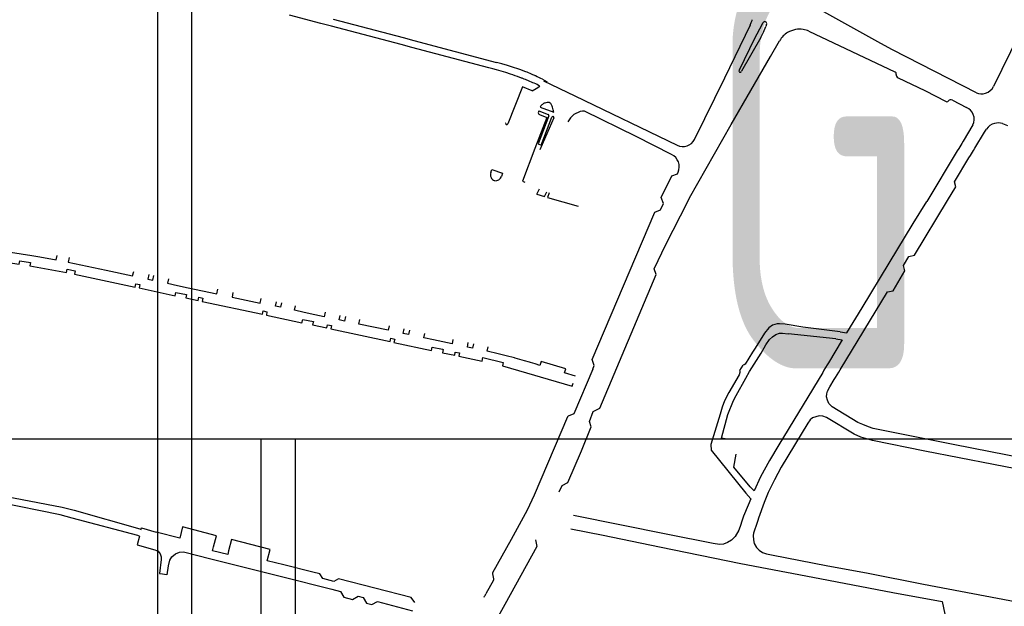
# Model space of a CAD drawing. Extents: x 148869 to 161638, y 453607 to 469810.
# Tile 835 of 1056: x 159123.66 to 159128.04, y 459836.52 to 459839.12. Entities that reach past the tile are written whole.
import ezdxf
from ezdxf.enums import TextEntityAlignment as Align

# ---------------------------------------------------------------- set-up
doc = ezdxf.new("R2010")
doc.units = 0
doc.layers.add('ALG1-OVERZICHT', color=1, linetype='CONTINUOUS')
doc.layers.add('LKI_V01_KANTRIJWEG', color=252, linetype='CONTINUOUS')
doc.layers.add('X-XX-AL-TEKENBLAD-KADER-G-OZ', color=1, linetype='CONTINUOUS', lineweight=25)
doc.styles.add('ISO', font='ISO.shx')

msp = doc.modelspace()

# ---------------------------------------------------------------- linework, layer by layer
at = {"layer": 'LKI_V01_KANTRIJWEG'}
for p, q in [((159125.0021, 459839.1054), (159124.8629, 459839.1419)), ((159125.0021, 459839.1054), (159124.8629, 459839.1419)), ((159125.0565, 459839.1247), (159125.3672, 459839.0422)), ((159125.0565, 459839.1247), (159125.3672, 459839.0422)), ((159126.9077, 459839.0969), (159126.9131, 459839.1094)), ((159126.9077, 459839.0969), (159126.9131, 459839.1094)), ((159125.0485, 459839.0936), (159125.0021, 459839.1054)), ((159125.0485, 459839.0936), (159125.0021, 459839.1054)), ((159125.359, 459839.0113), (159125.0485, 459839.0936)), ((159125.359, 459839.0113), (159125.0485, 459839.0936)), ((159126.9609, 459839.1003), (159126.9649, 459839.1074)), ((159126.9609, 459839.1003), (159126.9649, 459839.1074)), ((159126.9674, 459839.0666), (159126.9775, 459839.0911)), ((159126.9674, 459839.0666), (159126.9775, 459839.0911)), ((159126.9814, 459839.1015), (159126.9775, 459839.0911)), ((159126.9814, 459839.1015), (159126.9775, 459839.0911)), ((159127.1685, 459839.0706), (159127.5503, 459838.8899)), ((159127.1685, 459839.0706), (159127.5503, 459838.8899)), ((159125.3672, 459839.0422), (159125.4141, 459839.0297)), ((159125.3672, 459839.0422), (159125.4141, 459839.0297)), ((159125.4141, 459839.0297), (159125.7823, 459838.9319)), ((159125.4141, 459839.0297), (159125.7823, 459838.9319)), ((159126.956, 459839.0422), (159126.8694, 459838.8927)), ((159126.956, 459839.0422), (159126.8694, 459838.8927)), ((159128.1012, 459839.0547), (159127.9886, 459838.8255)), ((159128.1012, 459839.0547), (159127.9886, 459838.8255)), ((159125.4052, 459838.999), (159125.359, 459839.0113)), ((159125.4052, 459838.999), (159125.359, 459839.0113)), ((159125.7481, 459838.9079), (159125.4052, 459838.999)), ((159125.7481, 459838.9079), (159125.4052, 459838.999)), ((159125.7649, 459838.9035), (159125.7481, 459838.9079)), ((159125.7649, 459838.9035), (159125.7481, 459838.9079)), ((159125.7816, 459838.8989), (159125.7649, 459838.9035)), ((159125.7816, 459838.8989), (159125.7649, 459838.9035)), ((159125.823, 459838.8868), (159125.7816, 459838.8989)), ((159125.823, 459838.8868), (159125.7816, 459838.8989)), ((159125.8062, 459838.9253), (159125.7823, 459838.9319)), ((159125.8062, 459838.9253), (159125.7823, 459838.9319)), ((159125.83, 459838.9182), (159125.8062, 459838.9253)), ((159125.83, 459838.9182), (159125.8062, 459838.9253)), ((159125.8478, 459838.9126), (159125.83, 459838.9182)), ((159125.8478, 459838.9126), (159125.83, 459838.9182)), ((159125.8852, 459838.9), (159125.8478, 459838.9126)), ((159125.8852, 459838.9), (159125.8478, 459838.9126)), ((159125.9124, 459838.8906), (159125.8852, 459838.9)), ((159125.9124, 459838.8906), (159125.8852, 459838.9)), ((159125.9178, 459838.8886), (159125.9124, 459838.8906)), ((159125.9178, 459838.8886), (159125.9124, 459838.8906)), ((159125.8433, 459838.8804), (159125.823, 459838.8868)), ((159125.8433, 459838.8804), (159125.823, 459838.8868)), ((159125.9857, 459838.8571), (159126.0072, 459838.8466)), ((159125.9857, 459838.8571), (159126.0072, 459838.8466)), ((159125.9408, 459838.8063), (159125.9576, 459838.8167)), ((159125.9408, 459838.8063), (159125.9576, 459838.8167)), ((159125.9576, 459838.8167), (159125.9746, 459838.8272)), ((159125.9576, 459838.8167), (159125.9746, 459838.8272)), ((159127.8061, 459838.7647), (159127.8691, 459838.7322)), ((159127.8061, 459838.7647), (159127.8691, 459838.7322)), ((159125.9696, 459838.7175), (159125.968, 459838.713)), ((159125.9696, 459838.7175), (159125.968, 459838.713)), ((159125.9696, 459838.7175), (159126.0116, 459838.7012)), ((159125.9696, 459838.7175), (159126.0116, 459838.7012)), ((159125.9758, 459838.7337), (159126.0358, 459838.7113)), ((159125.9758, 459838.7337), (159126.0358, 459838.7113)), ((159125.997, 459838.7519), (159125.9937, 459838.7506)), ((159125.997, 459838.7519), (159125.9937, 459838.7506)), ((159126.0014, 459838.7528), (159125.997, 459838.7519)), ((159126.0014, 459838.7528), (159125.997, 459838.7519)), ((159126.4017, 459838.6039), (159126.1719, 459838.7162)), ((159126.4017, 459838.6039), (159126.1719, 459838.7162)), ((159125.968, 459838.713), (159125.9678, 459838.7123)), ((159125.968, 459838.713), (159125.9678, 459838.7123)), ((159126.0365, 459838.6858), (159125.9745, 459838.5434)), ((159126.0365, 459838.6858), (159125.9745, 459838.5434)), ((159127.8975, 459838.6547), (159127.854, 459838.5823)), ((159127.8975, 459838.6547), (159127.854, 459838.5823)), ((159127.9488, 459838.6219), (159127.9575, 459838.6362)), ((159127.9488, 459838.6219), (159127.9575, 459838.6362)), ((159128.0285, 459838.6606), (159128.051, 459838.6521)), ((159128.0285, 459838.6606), (159128.051, 459838.6521)), ((159126.402, 459838.6038), (159126.4017, 459838.6039)), ((159126.402, 459838.6038), (159126.4017, 459838.6039)), ((159126.5588, 459838.5238), (159126.402, 459838.6038)), ((159126.5588, 459838.5238), (159126.402, 459838.6038)), ((159127.9054, 459838.5507), (159127.9488, 459838.6219)), ((159127.9054, 459838.5507), (159127.9488, 459838.6219)), ((159127.8279, 459838.5392), (159127.6919, 459838.3146)), ((159127.8279, 459838.5392), (159127.6919, 459838.3146)), ((159127.8341, 459838.5494), (159127.8279, 459838.5392)), ((159127.8341, 459838.5494), (159127.8279, 459838.5392)), ((159127.8477, 459838.5719), (159127.8341, 459838.5494)), ((159127.8477, 459838.5719), (159127.8341, 459838.5494)), ((159127.854, 459838.5823), (159127.8477, 459838.5719)), ((159127.854, 459838.5823), (159127.8477, 459838.5719)), ((159127.8861, 459838.519), (159127.8992, 459838.5404)), ((159127.8861, 459838.519), (159127.8992, 459838.5404)), ((159127.8992, 459838.5404), (159127.9054, 459838.5507)), ((159127.8992, 459838.5404), (159127.9054, 459838.5507)), ((159127.8149, 459838.4019), (159127.8796, 459838.5082)), ((159127.8149, 459838.4019), (159127.8796, 459838.5082)), ((159127.8796, 459838.5082), (159127.8861, 459838.519)), ((159127.8796, 459838.5082), (159127.8861, 459838.519)), ((159125.7563, 459838.4427), (159125.7607, 459838.4561)), ((159125.7563, 459838.4427), (159125.7607, 459838.4561)), ((159125.7607, 459838.4561), (159125.8088, 459838.4401)), ((159125.7607, 459838.4561), (159125.8088, 459838.4401)), ((159125.8088, 459838.4401), (159125.8042, 459838.4263)), ((159125.8088, 459838.4401), (159125.8042, 459838.4263)), ((159126.5852, 459838.4372), (159126.5883, 459838.4444)), ((159126.5852, 459838.4372), (159126.5883, 459838.4444)), ((159125.7733, 459838.4072), (159125.7743, 459838.4069)), ((159125.7733, 459838.4072), (159125.7743, 459838.4069)), ((159125.8973, 459838.4044), (159125.9069, 459838.4002)), ((159125.8973, 459838.4044), (159125.9069, 459838.4002)), ((159125.9612, 459838.347), (159125.9727, 459838.3715)), ((159125.9612, 459838.347), (159125.9727, 459838.3715)), ((159126.5104, 459838.2772), (159126.5235, 459838.3058)), ((159126.5104, 459838.2772), (159126.5235, 459838.3058)), ((159123.5273, 459838.1039), (159123.6711, 459838.0829)), ((159123.5273, 459838.1039), (159123.6711, 459838.0829)), ((159123.6711, 459838.0829), (159123.7187, 459838.0748)), ((159123.6711, 459838.0829), (159123.7187, 459838.0748)), ((159123.8263, 459838.0554), (159123.8305, 459838.0751)), ((159123.8263, 459838.0554), (159123.8305, 459838.0751)), ((159123.8839, 459838.0658), (159123.8795, 459838.0451)), ((159123.8839, 459838.0658), (159123.8795, 459838.0451)), ((159127.589, 459838.0301), (159127.6133, 459838.0702)), ((159127.589, 459838.0301), (159127.6133, 459838.0702)), ((159123.6653, 459838.0517), (159123.7129, 459838.044)), ((159123.6653, 459838.0517), (159123.7129, 459838.044)), ((159123.8753, 459838.0138), (159123.9113, 459838.0062)), ((159123.8753, 459838.0138), (159123.9113, 459838.0062)), ((159124.1662, 459837.9844), (159124.171, 459838.0045)), ((159124.1662, 459837.9844), (159124.171, 459838.0045)), ((159124.2377, 459837.9902), (159124.2332, 459837.97)), ((159124.2377, 459837.9902), (159124.2332, 459837.97)), ((159124.2558, 459837.9653), (159124.2602, 459837.9854)), ((159124.2558, 459837.9653), (159124.2602, 459837.9854)), ((159124.3248, 459837.9717), (159124.3208, 459837.9517)), ((159124.3248, 459837.9717), (159124.3208, 459837.9517)), ((159124.1803, 459837.9492), (159124.1978, 459837.9455)), ((159124.1803, 459837.9492), (159124.1978, 459837.9455)), ((159124.2332, 459837.97), (159124.2558, 459837.9653)), ((159124.2332, 459837.97), (159124.2558, 459837.9653)), ((159124.3208, 459837.9517), (159124.3655, 459837.9419)), ((159124.3208, 459837.9517), (159124.3655, 459837.9419)), ((159124.3655, 459837.9419), (159124.4125, 459837.9319)), ((159124.3655, 459837.9419), (159124.4125, 459837.9319)), ((159124.4125, 459837.9319), (159124.5394, 459837.9049)), ((159124.4125, 459837.9319), (159124.5394, 459837.9049)), ((159124.3587, 459837.911), (159124.4056, 459837.9011)), ((159124.3587, 459837.911), (159124.4056, 459837.9011)), ((159124.4597, 459837.8892), (159124.4775, 459837.8856)), ((159124.4597, 459837.8892), (159124.4775, 459837.8856)), ((159124.5394, 459837.9049), (159124.5439, 459837.925)), ((159124.5394, 459837.9049), (159124.5439, 459837.925)), ((159124.6117, 459837.9106), (159124.6075, 459837.8904)), ((159124.6117, 459837.9106), (159124.6075, 459837.8904)), ((159124.6075, 459837.8904), (159124.7331, 459837.8637)), ((159124.6075, 459837.8904), (159124.7331, 459837.8637)), ((159124.7331, 459837.8637), (159124.7375, 459837.8837)), ((159124.7331, 459837.8637), (159124.7375, 459837.8837)), ((159127.3078, 459837.5672), (159127.5177, 459837.9129)), ((159127.3078, 459837.5672), (159127.5177, 459837.9129)), ((159124.7999, 459837.8495), (159124.8046, 459837.8694)), ((159124.7999, 459837.8495), (159124.8046, 459837.8694)), ((159124.8224, 459837.8448), (159124.7999, 459837.8495)), ((159124.8224, 459837.8448), (159124.7999, 459837.8495)), ((159124.8267, 459837.8647), (159124.8224, 459837.8448)), ((159124.8267, 459837.8647), (159124.8224, 459837.8448)), ((159124.8852, 459837.8314), (159124.8895, 459837.8514)), ((159124.8852, 459837.8314), (159124.8895, 459837.8514)), ((159124.7459, 459837.8285), (159124.7626, 459837.8249)), ((159124.7459, 459837.8285), (159124.7626, 459837.8249)), ((159124.9283, 459837.822), (159124.8852, 459837.8314)), ((159124.9283, 459837.822), (159124.8852, 459837.8314)), ((159124.975, 459837.812), (159124.9283, 459837.822)), ((159124.975, 459837.812), (159124.9283, 459837.822)), ((159125.0165, 459837.8031), (159124.975, 459837.812)), ((159125.0165, 459837.8031), (159124.975, 459837.812)), ((159125.0212, 459837.8233), (159125.0165, 459837.8031)), ((159125.0212, 459837.8233), (159125.0165, 459837.8031)), ((159125.0838, 459837.7889), (159125.0882, 459837.809)), ((159125.0838, 459837.7889), (159125.0882, 459837.809)), ((159125.111, 459837.8042), (159125.1064, 459837.7839)), ((159125.111, 459837.8042), (159125.1064, 459837.7839)), ((159124.9212, 459837.7911), (159124.9686, 459837.7812)), ((159124.9212, 459837.7911), (159124.9686, 459837.7812)), ((159125.0311, 459837.7675), (159125.0488, 459837.7641)), ((159125.0311, 459837.7675), (159125.0488, 459837.7641)), ((159125.1064, 459837.7839), (159125.0838, 459837.7889)), ((159125.1064, 459837.7839), (159125.0838, 459837.7889)), ((159125.171, 459837.7702), (159125.1753, 459837.7905)), ((159125.171, 459837.7702), (159125.1753, 459837.7905)), ((159125.3014, 459837.7426), (159125.171, 459837.7702)), ((159125.3014, 459837.7426), (159125.171, 459837.7702)), ((159125.3059, 459837.7626), (159125.3014, 459837.7426)), ((159125.3059, 459837.7626), (159125.3014, 459837.7426)), ((159127.3085, 459837.7352), (159127.1415, 459837.757)), ((159127.3085, 459837.7352), (159127.1415, 459837.757)), ((159125.3678, 459837.7286), (159125.3721, 459837.7485)), ((159125.3678, 459837.7286), (159125.3721, 459837.7485)), ((159125.3905, 459837.7238), (159125.3678, 459837.7286)), ((159125.3905, 459837.7238), (159125.3678, 459837.7286)), ((159125.395, 459837.7437), (159125.3905, 459837.7238)), ((159125.395, 459837.7437), (159125.3905, 459837.7238)), ((159125.4592, 459837.7089), (159125.4635, 459837.7291)), ((159125.4592, 459837.7089), (159125.4635, 459837.7291)), ((159125.502, 459837.6999), (159125.4592, 459837.7089)), ((159125.502, 459837.6999), (159125.4592, 459837.7089)), ((159127.2891, 459837.7047), (159127.0776, 459837.7276)), ((159127.2891, 459837.7047), (159127.0776, 459837.7276)), ((159125.3123, 459837.7077), (159125.33, 459837.7038)), ((159125.3123, 459837.7077), (159125.33, 459837.7038)), ((159125.4957, 459837.6685), (159125.5423, 459837.6587)), ((159125.4957, 459837.6685), (159125.5423, 459837.6587)), ((159125.5844, 459837.6825), (159125.502, 459837.6999)), ((159125.5844, 459837.6825), (159125.502, 459837.6999)), ((159125.5885, 459837.7024), (159125.5844, 459837.6825)), ((159125.5885, 459837.7024), (159125.5844, 459837.6825)), ((159125.6526, 459837.6683), (159125.6565, 459837.6879)), ((159125.6526, 459837.6683), (159125.6565, 459837.6879)), ((159125.6753, 459837.6636), (159125.6526, 459837.6683)), ((159125.6753, 459837.6636), (159125.6526, 459837.6683)), ((159125.6793, 459837.6831), (159125.6753, 459837.6636)), ((159125.6793, 459837.6831), (159125.6753, 459837.6636)), ((159125.7404, 459837.6495), (159125.7454, 459837.669)), ((159125.7404, 459837.6495), (159125.7454, 459837.669)), ((159125.5423, 459837.6587), (159125.5455, 459837.658)), ((159125.5423, 459837.6587), (159125.5455, 459837.658)), ((159125.599, 459837.6462), (159125.6168, 459837.6427)), ((159125.599, 459837.6462), (159125.6168, 459837.6427)), ((159125.7205, 459837.6219), (159125.8121, 459837.5997)), ((159125.7205, 459837.6219), (159125.8121, 459837.5997)), ((159125.7885, 459837.6381), (159125.7404, 459837.6495)), ((159125.7885, 459837.6381), (159125.7404, 459837.6495)), ((159125.825, 459837.6294), (159125.7885, 459837.6381)), ((159125.825, 459837.6294), (159125.7885, 459837.6381)), ((159125.8614, 459837.6199), (159125.825, 459837.6294)), ((159125.8614, 459837.6199), (159125.825, 459837.6294)), ((159126.9297, 459837.664), (159126.9184, 459837.6458)), ((159126.9297, 459837.664), (159126.9184, 459837.6458)), ((159125.8644, 459837.6191), (159125.8614, 459837.6199)), ((159125.8644, 459837.6191), (159125.8614, 459837.6199)), ((159125.9066, 459837.607), (159125.8644, 459837.6191)), ((159125.9066, 459837.607), (159125.8644, 459837.6191)), ((159125.9286, 459837.6007), (159125.9066, 459837.607)), ((159125.9286, 459837.6007), (159125.9066, 459837.607)), ((159125.9328, 459837.5994), (159125.9286, 459837.6007)), ((159125.9328, 459837.5994), (159125.9286, 459837.6007)), ((159125.9537, 459837.5932), (159125.9328, 459837.5994)), ((159125.9537, 459837.5932), (159125.9328, 459837.5994)), ((159125.9746, 459837.5868), (159125.9537, 459837.5932)), ((159125.9746, 459837.5868), (159125.9537, 459837.5932)), ((159126.2091, 459837.5707), (159126.2162, 459837.5869)), ((159126.2091, 459837.5707), (159126.2162, 459837.5869)), ((159127.2499, 459837.5888), (159127.2355, 459837.5654)), ((159127.2499, 459837.5888), (159127.2355, 459837.5654)), ((159127.2561, 459837.5977), (159127.2499, 459837.5888)), ((159127.2561, 459837.5977), (159127.2499, 459837.5888)), ((159126.133, 459837.5389), (159126.0842, 459837.5537)), ((159126.133, 459837.5389), (159126.0842, 459837.5537)), ((159126.2091, 459837.5707), (159126.1252, 459837.3723)), ((159126.2091, 459837.5707), (159126.1252, 459837.3723)), ((159126.889, 459837.5308), (159126.9058, 459837.5591)), ((159126.889, 459837.5308), (159126.9058, 459837.5591)), ((159127.2355, 459837.5654), (159127.2302, 459837.5549)), ((159127.2355, 459837.5654), (159127.2302, 459837.5549)), ((159127.2871, 459837.5327), (159127.3023, 459837.5564)), ((159127.2871, 459837.5327), (159127.3023, 459837.5564)), ((159127.3023, 459837.5564), (159127.3078, 459837.5672)), ((159127.3023, 459837.5564), (159127.3078, 459837.5672)), ((159126.8463, 459837.4528), (159126.889, 459837.5308)), ((159126.8463, 459837.4528), (159126.889, 459837.5308)), ((159127.2814, 459837.5239), (159127.2871, 459837.5327)), ((159127.2814, 459837.5239), (159127.2871, 459837.5327)), ((159126.8347, 459837.4309), (159126.8463, 459837.4528)), ((159126.8347, 459837.4309), (159126.8463, 459837.4528)), ((159126.1942, 459837.3382), (159126.2114, 459837.3822)), ((159126.1942, 459837.3382), (159126.2114, 459837.3822)), ((159126.7344, 459837.2104), (159126.8891, 459837.0193)), ((159126.7344, 459837.2104), (159126.8891, 459837.0193)), ((159126.0607, 459837.0255), (159126.0728, 459837.0531)), ((159126.0607, 459837.0255), (159126.0728, 459837.0531)), ((159126.8828, 459836.9271), (159126.8792, 459836.9168)), ((159126.8828, 459836.9271), (159126.8792, 459836.9168)), ((159126.8672, 459836.881), (159126.8577, 459836.8555)), ((159126.8672, 459836.881), (159126.8577, 459836.8555)), ((159126.8703, 459836.891), (159126.8672, 459836.881)), ((159126.8703, 459836.891), (159126.8672, 459836.881)), ((159126.8792, 459836.9168), (159126.8703, 459836.891)), ((159126.8792, 459836.9168), (159126.8703, 459836.891)), ((159126.9419, 459836.8977), (159126.933, 459836.871)), ((159126.9419, 459836.8977), (159126.933, 459836.871)), ((159126.9453, 459836.9078), (159126.9419, 459836.8977)), ((159126.9453, 459836.9078), (159126.9419, 459836.8977)), ((159124.1976, 459836.8606), (159124.2048, 459836.8586)), ((159124.1976, 459836.8606), (159124.2048, 459836.8586)), ((159124.3756, 459836.8195), (159124.2713, 459836.847)), ((159124.3756, 459836.8195), (159124.2713, 459836.847)), ((159124.3883, 459836.8702), (159124.3756, 459836.8195)), ((159124.3883, 459836.8702), (159124.3756, 459836.8195)), ((159126.9292, 459836.8597), (159126.9234, 459836.8424)), ((159126.9292, 459836.8597), (159126.9234, 459836.8424)), ((159126.933, 459836.871), (159126.9292, 459836.8597)), ((159126.933, 459836.871), (159126.9292, 459836.8597)), ((159124.1961, 459836.8291), (159124.1889, 459836.8311)), ((159124.1961, 459836.8291), (159124.1889, 459836.8311)), ((159124.7637, 459836.7198), (159124.7764, 459836.7692)), ((159124.7637, 459836.7198), (159124.7764, 459836.7692)), ((159124.8373, 459836.7012), (159124.7637, 459836.7198)), ((159124.8373, 459836.7012), (159124.7637, 459836.7198)), ((159124.2878, 459836.6623), (159124.3174, 459836.6578)), ((159124.2878, 459836.6623), (159124.3174, 459836.6578)), ((159124.9656, 459836.6691), (159124.8373, 459836.7012)), ((159124.9656, 459836.6691), (159124.8373, 459836.7012)), ((159125.0799, 459836.639), (159125.059, 459836.6278)), ((159125.0799, 459836.639), (159125.059, 459836.6278)), ((159125.768, 459836.6337), (159125.7347, 459836.572)), ((159125.768, 459836.6337), (159125.7347, 459836.572)), ((159127.7608, 459836.5382), (159127.7778, 459836.4547)), ((159127.7608, 459836.5382), (159127.7778, 459836.4547))]:
    msp.add_line(p, q, dxfattribs=at)
for points in [[(159127.9126, 459838.7976), (159127.5403, 459838.9878), (159127.4884, 459839.0159), (159127.209, 459839.1715), (159127.1786, 459839.1896)], [(159127.9126, 459838.7976), (159127.5403, 459838.9878), (159127.4884, 459839.0159), (159127.209, 459839.1715), (159127.1786, 459839.1896)], [(159126.9077, 459839.0969), (159126.7942, 459838.8622), (159126.6615, 459838.591)], [(159126.9077, 459839.0969), (159126.7942, 459838.8622), (159126.6615, 459838.591)], [(159126.8609, 459838.8987), (159126.9291, 459839.0397), (159126.9609, 459839.1003)], [(159126.8609, 459838.8987), (159126.9291, 459839.0397), (159126.9609, 459839.1003)], [(159126.6311, 459838.3142), (159126.6395, 459838.3312), (159126.8242, 459838.6561), (159126.9984, 459838.9586), (159127.039, 459839.0283)], [(159126.6311, 459838.3142), (159126.6395, 459838.3312), (159126.8242, 459838.6561), (159126.9984, 459838.9586), (159127.039, 459839.0283)], [(159125.991, 459838.8499), (159126.129, 459838.7843), (159126.5835, 459838.5641)], [(159125.991, 459838.8499), (159126.129, 459838.7843), (159126.5835, 459838.5641)], [(159127.5651, 459838.8638), (159127.6837, 459838.8073), (159127.7791, 459838.7583)], [(159127.5651, 459838.8638), (159127.6837, 459838.8073), (159127.7791, 459838.7583)], [(159125.9408, 459838.8063), (159125.8968, 459838.8232), (159125.8315, 459838.6594)], [(159125.9408, 459838.8063), (159125.8968, 459838.8232), (159125.8315, 459838.6594)], [(159125.9728, 459838.7006), (159126.0059, 459838.6881), (159125.9526, 459838.5496), (159125.8973, 459838.4044)], [(159125.9728, 459838.7006), (159126.0059, 459838.6881), (159125.9526, 459838.5496), (159125.8973, 459838.4044)], [(159126.0143, 459838.6953), (159125.9661, 459838.5703), (159125.9801, 459838.5652), (159126.0279, 459838.6891)], [(159126.0143, 459838.6953), (159125.9661, 459838.5703), (159125.9801, 459838.5652), (159126.0279, 459838.6891)], [(159126.6613, 459838.5905), (159126.6614, 459838.5908), (159126.6615, 459838.591)], [(159126.6613, 459838.5905), (159126.6614, 459838.5908), (159126.6615, 459838.591)], [(159126.5235, 459838.3058), (159126.5129, 459838.3323), (159126.5598, 459838.4287), (159126.5852, 459838.4372)], [(159126.5235, 459838.3058), (159126.5129, 459838.3323), (159126.5598, 459838.4287), (159126.5852, 459838.4372)], [(159127.7844, 459838.319), (159127.8214, 459838.3799), (159127.8149, 459838.4019)], [(159127.7844, 459838.319), (159127.8214, 459838.3799), (159127.8149, 459838.4019)], [(159125.9612, 459838.347), (159125.9954, 459838.3364), (159126.0052, 459838.3574)], [(159125.9612, 459838.347), (159125.9954, 459838.3364), (159126.0052, 459838.3574)], [(159126.0163, 459838.3525), (159126.0082, 459838.3326), (159126.1439, 459838.2935)], [(159126.0163, 459838.3525), (159126.0082, 459838.3326), (159126.1439, 459838.2935)], [(159126.2162, 459837.5869), (159126.2068, 459837.6134), (159126.4846, 459838.2669), (159126.5104, 459838.2772)], [(159126.2162, 459837.5869), (159126.2068, 459837.6134), (159126.4846, 459838.2669), (159126.5104, 459838.2772)], [(159126.4824, 459838.0155), (159126.5338, 459838.123), (159126.6311, 459838.3142)], [(159126.4824, 459838.0155), (159126.5338, 459838.123), (159126.6311, 459838.3142)], [(159127.3085, 459837.7352), (159127.3368, 459837.7311), (159127.4054, 459837.8419), (159127.5249, 459838.0412), (159127.6315, 459838.2169), (159127.6919, 459838.3146)], [(159127.3085, 459837.7352), (159127.3368, 459837.7311), (159127.4054, 459837.8419), (159127.5249, 459838.0412), (159127.6315, 459838.2169), (159127.6919, 459838.3146)], [(159127.6133, 459838.0702), (159127.6372, 459838.0757), (159127.7844, 459838.319)], [(159127.6133, 459838.0702), (159127.6372, 459838.0757), (159127.7844, 459838.319)], [(159123.443, 459838.0836), (159123.4411, 459838.0691), (159123.6627, 459838.0367), (159123.6653, 459838.0517)], [(159123.443, 459838.0836), (159123.4411, 459838.0691), (159123.6627, 459838.0367), (159123.6653, 459838.0517)], [(159123.7187, 459838.0748), (159123.7536, 459838.0689), (159123.8263, 459838.0554)], [(159123.7187, 459838.0748), (159123.7536, 459838.0689), (159123.8263, 459838.0554)], [(159123.7129, 459838.044), (159123.7102, 459838.0292), (159123.8722, 459837.9992), (159123.8753, 459838.0138)], [(159123.7129, 459838.044), (159123.7102, 459838.0292), (159123.8722, 459837.9992), (159123.8753, 459838.0138)], [(159123.8795, 459838.0451), (159124.0481, 459838.0099), (159124.1662, 459837.9844)], [(159123.8795, 459838.0451), (159124.0481, 459838.0099), (159124.1662, 459837.9844)], [(159126.2114, 459837.3822), (159126.2401, 459837.3966), (159126.4911, 459837.9899), (159126.4824, 459838.0155)], [(159126.2114, 459837.3822), (159126.2401, 459837.3966), (159126.4911, 459837.9899), (159126.4824, 459838.0155)], [(159127.5177, 459837.9129), (159127.5424, 459837.9184), (159127.5954, 459838.006), (159127.589, 459838.0301)], [(159127.5177, 459837.9129), (159127.5424, 459837.9184), (159127.5954, 459838.006), (159127.589, 459838.0301)], [(159123.9113, 459838.0062), (159123.9086, 459837.9915), (159124.177, 459837.9345), (159124.1803, 459837.9492)], [(159123.9113, 459838.0062), (159123.9086, 459837.9915), (159124.177, 459837.9345), (159124.1803, 459837.9492)], [(159124.1978, 459837.9455), (159124.1948, 459837.9308), (159124.3556, 459837.8963), (159124.3587, 459837.911)], [(159124.1978, 459837.9455), (159124.1948, 459837.9308), (159124.3556, 459837.8963), (159124.3587, 459837.911)], [(159124.4056, 459837.9011), (159124.403, 459837.8862), (159124.4567, 459837.8749), (159124.4597, 459837.8892)], [(159124.4056, 459837.9011), (159124.403, 459837.8862), (159124.4567, 459837.8749), (159124.4597, 459837.8892)], [(159124.4775, 459837.8856), (159124.4744, 459837.8711), (159124.7426, 459837.814), (159124.7459, 459837.8285)], [(159124.4775, 459837.8856), (159124.4744, 459837.8711), (159124.7426, 459837.814), (159124.7459, 459837.8285)], [(159124.7626, 459837.8249), (159124.7603, 459837.8102), (159124.9182, 459837.7765), (159124.9212, 459837.7911)], [(159124.7626, 459837.8249), (159124.7603, 459837.8102), (159124.9182, 459837.7765), (159124.9212, 459837.7911)], [(159124.9686, 459837.7812), (159124.9655, 459837.7665), (159125.0281, 459837.753), (159125.0311, 459837.7675)], [(159124.9686, 459837.7812), (159124.9655, 459837.7665), (159125.0281, 459837.753), (159125.0311, 459837.7675)], [(159125.0488, 459837.7641), (159125.046, 459837.7493), (159125.3095, 459837.6929), (159125.3123, 459837.7077)], [(159125.0488, 459837.7641), (159125.046, 459837.7493), (159125.3095, 459837.6929), (159125.3123, 459837.7077)], [(159127.0276, 459837.7711), (159127.0068, 459837.7657), (159126.9909, 459837.7538), (159126.9714, 459837.7297), (159126.9297, 459837.664)], [(159127.0276, 459837.7711), (159127.0068, 459837.7657), (159126.9909, 459837.7538), (159126.9714, 459837.7297), (159126.9297, 459837.664)], [(159127.1415, 459837.757), (159127.0633, 459837.7705), (159127.0386, 459837.7713), (159127.0276, 459837.7711)], [(159127.1415, 459837.757), (159127.0633, 459837.7705), (159127.0386, 459837.7713), (159127.0276, 459837.7711)], [(159126.9058, 459837.5591), (159126.9569, 459837.6415), (159126.9783, 459837.6778), (159126.9935, 459837.7016), (159127.0066, 459837.7134), (159127.0228, 459837.7236), (159127.039, 459837.7293), (159127.0523, 459837.7305), (159127.0776, 459837.7276)], [(159126.9058, 459837.5591), (159126.9569, 459837.6415), (159126.9783, 459837.6778), (159126.9935, 459837.7016), (159127.0066, 459837.7134), (159127.0228, 459837.7236), (159127.039, 459837.7293), (159127.0523, 459837.7305), (159127.0776, 459837.7276)], [(159125.33, 459837.7038), (159125.3267, 459837.6892), (159125.4929, 459837.6537), (159125.4957, 459837.6685)], [(159125.33, 459837.7038), (159125.3267, 459837.6892), (159125.4929, 459837.6537), (159125.4957, 459837.6685)], [(159127.2891, 459837.7047), (159127.3172, 459837.701), (159127.2561, 459837.5977)], [(159127.2891, 459837.7047), (159127.3172, 459837.701), (159127.2561, 459837.5977)], [(159125.5455, 459837.658), (159125.5425, 459837.6432), (159125.5963, 459837.6317), (159125.599, 459837.6462)], [(159125.5455, 459837.658), (159125.5425, 459837.6432), (159125.5963, 459837.6317), (159125.599, 459837.6462)], [(159125.6168, 459837.6427), (159125.6139, 459837.6279), (159125.7175, 459837.6063), (159125.7205, 459837.6219)], [(159125.6168, 459837.6427), (159125.6139, 459837.6279), (159125.7175, 459837.6063), (159125.7205, 459837.6219)], [(159126.9184, 459837.6458), (159126.8866, 459837.5927), (159126.8812, 459837.5895), (159126.8771, 459837.5884)], [(159126.9184, 459837.6458), (159126.8866, 459837.5927), (159126.8812, 459837.5895), (159126.8771, 459837.5884)], [(159125.8121, 459837.5997), (159125.8081, 459837.5853), (159126.1185, 459837.4945), (159126.1225, 459837.5083)], [(159125.8121, 459837.5997), (159125.8081, 459837.5853), (159126.1185, 459837.4945), (159126.1225, 459837.5083)], [(159126.0842, 459837.5537), (159126.0895, 459837.5719), (159125.9802, 459837.6048), (159125.9746, 459837.5868)], [(159126.0842, 459837.5537), (159126.0895, 459837.5719), (159125.9802, 459837.6048), (159125.9746, 459837.5868)], [(159126.876, 459837.5882), (159126.8751, 459837.588), (159126.8604, 459837.5648), (159126.8621, 459837.5612), (159126.8624, 459837.5549), (159126.8586, 459837.5447), (159126.8135, 459837.4659), (159126.7943, 459837.4296), (159126.7839, 459837.4007), (159126.7752, 459837.3705), (159126.7339, 459837.2353), (159126.7344, 459837.2104)], [(159126.876, 459837.5882), (159126.8751, 459837.588), (159126.8604, 459837.5648), (159126.8621, 459837.5612), (159126.8624, 459837.5549), (159126.8586, 459837.5447), (159126.8135, 459837.4659), (159126.7943, 459837.4296), (159126.7839, 459837.4007), (159126.7752, 459837.3705), (159126.7339, 459837.2353), (159126.7344, 459837.2104)], [(159127.2302, 459837.5549), (159127.0353, 459837.2346), (159126.9936, 459837.1652), (159126.9539, 459837.092), (159126.9266, 459837.0292), (159126.9084, 459837.0472)], [(159127.2302, 459837.5549), (159127.0353, 459837.2346), (159126.9936, 459837.1652), (159126.9539, 459837.092), (159126.9266, 459837.0292), (159126.9084, 459837.0472)], [(159128.1336, 459837.1725), (159127.8093, 459837.2357), (159127.4549, 459837.3068), (159127.4334, 459837.3142), (159127.4091, 459837.3237), (159127.3857, 459837.334), (159127.2717, 459837.403), (159127.2581, 459837.4183), (159127.2512, 459837.4332), (159127.2477, 459837.448), (159127.2483, 459837.4605), (159127.2511, 459837.4728), (159127.2618, 459837.492), (159127.2814, 459837.5239)], [(159128.1336, 459837.1725), (159127.8093, 459837.2357), (159127.4549, 459837.3068), (159127.4334, 459837.3142), (159127.4091, 459837.3237), (159127.3857, 459837.334), (159127.2717, 459837.403), (159127.2581, 459837.4183), (159127.2512, 459837.4332), (159127.2477, 459837.448), (159127.2483, 459837.4605), (159127.2511, 459837.4728), (159127.2618, 459837.492), (159127.2814, 459837.5239)], [(159126.7803, 459837.2644), (159126.8095, 459837.3681), (159126.8347, 459837.4309)], [(159126.7803, 459837.2644), (159126.8095, 459837.3681), (159126.8347, 459837.4309)], [(159126.1252, 459837.3723), (159126.1002, 459837.362), (159126.0964, 459837.358), (159125.9494, 459837.0112), (159125.9177, 459836.9435), (159125.847, 459836.8142), (159125.7644, 459836.6656), (159125.764, 459836.6618), (159125.7688, 459836.6388), (159125.768, 459836.6337)], [(159126.1252, 459837.3723), (159126.1002, 459837.362), (159126.0964, 459837.358), (159125.9494, 459837.0112), (159125.9177, 459836.9435), (159125.847, 459836.8142), (159125.7644, 459836.6656), (159125.764, 459836.6618), (159125.7688, 459836.6388), (159125.768, 459836.6337)], [(159128.325, 459837.0812), (159127.9885, 459837.1462), (159127.6839, 459837.2067), (159127.4513, 459837.2536), (159127.4001, 459837.2683), (159127.3702, 459837.2812), (159127.2478, 459837.355), (159127.2309, 459837.3613), (159127.2144, 459837.3627), (159127.1991, 459837.359), (159127.1853, 459837.3539), (159127.1742, 459837.3446), (159127.1647, 459837.3309), (159127.0463, 459837.1351), (159127.0159, 459837.0793), (159126.9882, 459837.0221), (159126.9696, 459836.9777), (159126.9453, 459836.9078)], [(159128.325, 459837.0812), (159127.9885, 459837.1462), (159127.6839, 459837.2067), (159127.4513, 459837.2536), (159127.4001, 459837.2683), (159127.3702, 459837.2812), (159127.2478, 459837.355), (159127.2309, 459837.3613), (159127.2144, 459837.3627), (159127.1991, 459837.359), (159127.1853, 459837.3539), (159127.1742, 459837.3446), (159127.1647, 459837.3309), (159127.0463, 459837.1351), (159127.0159, 459837.0793), (159126.9882, 459837.0221), (159126.9696, 459836.9777), (159126.9453, 459836.9078)], [(159126.0728, 459837.0531), (159126.0983, 459837.0662), (159126.1588, 459837.2073), (159126.2028, 459837.3142), (159126.1942, 459837.3382)], [(159126.0728, 459837.0531), (159126.0983, 459837.0662), (159126.1588, 459837.2073), (159126.2028, 459837.3142), (159126.1942, 459837.3382)], [(159126.7984, 459837.2598), (159126.7971, 459837.2615), (159126.7803, 459837.2644)], [(159126.7984, 459837.2598), (159126.7971, 459837.2615), (159126.7803, 459837.2644)], [(159126.9084, 459837.0472), (159126.8354, 459837.1345), (159126.8453, 459837.1931)], [(159126.9084, 459837.0472), (159126.8354, 459837.1345), (159126.8453, 459837.1931)], [(159123.4766, 459837.0382), (159123.4819, 459837.0324), (159123.4971, 459837.0252), (159123.8532, 459836.9578), (159123.907, 459836.9441), (159124.1976, 459836.8606)], [(159123.4766, 459837.0382), (159123.4819, 459837.0324), (159123.4971, 459837.0252), (159123.8532, 459836.9578), (159123.907, 459836.9441), (159124.1976, 459836.8606)], [(159126.8891, 459837.0193), (159126.9107, 459836.9944), (159126.8828, 459836.9271)], [(159126.8891, 459837.0193), (159126.9107, 459836.9944), (159126.8828, 459836.9271)], [(159124.1889, 459836.8311), (159123.8982, 459836.9092), (159123.8444, 459836.9229), (159123.5661, 459836.9789), (159123.4962, 459836.9921), (159123.4822, 459836.9887), (159123.4735, 459836.9834)], [(159124.1889, 459836.8311), (159123.8982, 459836.9092), (159123.8444, 459836.9229), (159123.5661, 459836.9789), (159123.4962, 459836.9921), (159123.4822, 459836.9887), (159123.4735, 459836.9834)], [(159126.8577, 459836.8555), (159126.8411, 459836.8268), (159126.8254, 459836.811), (159126.8076, 459836.7999), (159126.7896, 459836.7936), (159126.7718, 459836.7923), (159126.7439, 459836.7957), (159126.5422, 459836.8357), (159126.1244, 459836.9209)], [(159126.8577, 459836.8555), (159126.8411, 459836.8268), (159126.8254, 459836.811), (159126.8076, 459836.7999), (159126.7896, 459836.7936), (159126.7718, 459836.7923), (159126.7439, 459836.7957), (159126.5422, 459836.8357), (159126.1244, 459836.9209)], [(159124.2048, 459836.8586), (159124.2059, 459836.865), (159124.2713, 459836.847)], [(159124.2048, 459836.8586), (159124.2059, 459836.865), (159124.2713, 459836.847)], [(159124.5251, 459836.7815), (159124.5389, 459836.8302), (159124.3883, 459836.8702)], [(159124.5251, 459836.7815), (159124.5389, 459836.8302), (159124.3883, 459836.8702)], [(159126.1125, 459836.8606), (159126.2549, 459836.8326), (159126.505, 459836.7807), (159126.8664, 459836.7079), (159127.1858, 459836.646), (159127.5422, 459836.5787), (159127.7608, 459836.5382)], [(159126.1125, 459836.8606), (159126.2549, 459836.8326), (159126.505, 459836.7807), (159126.8664, 459836.7079), (159127.1858, 459836.646), (159127.5422, 459836.5787), (159127.7608, 459836.5382)], [(159126.9234, 459836.8424), (159126.9215, 459836.8313), (159126.9223, 459836.8125), (159126.9264, 459836.7967), (159126.9364, 459836.7784), (159126.9476, 459836.7661), (159126.9626, 459836.7556), (159126.9807, 459836.7498), (159127.0101, 459836.7438), (159127.2452, 459836.6987), (159127.4318, 459836.6636), (159127.6775, 459836.6159), (159128.1704, 459836.5224), (159128.191, 459836.5205), (159128.2081, 459836.5223), (159128.2266, 459836.5291), (159128.2385, 459836.5379), (159128.2477, 459836.5483), (159128.2561, 459836.5605), (159128.2617, 459836.5714), (159128.2719, 459836.6032)], [(159126.9234, 459836.8424), (159126.9215, 459836.8313), (159126.9223, 459836.8125), (159126.9264, 459836.7967), (159126.9364, 459836.7784), (159126.9476, 459836.7661), (159126.9626, 459836.7556), (159126.9807, 459836.7498), (159127.0101, 459836.7438), (159127.2452, 459836.6987), (159127.4318, 459836.6636), (159127.6775, 459836.6159), (159128.1704, 459836.5224), (159128.191, 459836.5205), (159128.2081, 459836.5223), (159128.2266, 459836.5291), (159128.2385, 459836.5379), (159128.2477, 459836.5483), (159128.2561, 459836.5605), (159128.2617, 459836.5714), (159128.2719, 459836.6032)], [(159124.1961, 459836.8291), (159124.1869, 459836.7899), (159124.2646, 459836.7683), (159124.2795, 459836.762), (159124.2891, 459836.7507), (159124.2935, 459836.7374), (159124.2933, 459836.7245), (159124.2848, 459836.6628), (159124.2878, 459836.6623)], [(159124.1961, 459836.8291), (159124.1869, 459836.7899), (159124.2646, 459836.7683), (159124.2795, 459836.762), (159124.2891, 459836.7507), (159124.2935, 459836.7374), (159124.2933, 459836.7245), (159124.2848, 459836.6628), (159124.2878, 459836.6623)], [(159124.7764, 459836.7692), (159124.6051, 459836.814), (159124.5923, 459836.7639)], [(159124.7764, 459836.7692), (159124.6051, 459836.814), (159124.5923, 459836.7639)], [(159125.9551, 459836.812), (159125.9615, 459836.7834), (159125.8181, 459836.5251), (159125.76, 459836.4189), (159125.7557, 459836.4173), (159125.7322, 459836.4107)], [(159125.9551, 459836.812), (159125.9615, 459836.7834), (159125.8181, 459836.5251), (159125.76, 459836.4189), (159125.7557, 459836.4173), (159125.7322, 459836.4107)], [(159124.3174, 459836.6578), (159124.3199, 459836.6574), (159124.3258, 459836.6967), (159124.331, 459836.722), (159124.3401, 459836.7369), (159124.3572, 459836.7509), (159124.3742, 459836.7582), (159124.3913, 459836.7586), (159124.5128, 459836.7286)], [(159124.3174, 459836.6578), (159124.3199, 459836.6574), (159124.3258, 459836.6967), (159124.331, 459836.722), (159124.3401, 459836.7369), (159124.3572, 459836.7509), (159124.3742, 459836.7582), (159124.3913, 459836.7586), (159124.5128, 459836.7286)], [(159124.5923, 459836.7639), (159124.5882, 459836.7478), (159124.5201, 459836.7639), (159124.5251, 459836.7815)], [(159124.5923, 459836.7639), (159124.5882, 459836.7478), (159124.5201, 459836.7639), (159124.5251, 459836.7815)], [(159124.5128, 459836.7286), (159124.8277, 459836.6494), (159125.0501, 459836.593)], [(159124.5128, 459836.7286), (159124.8277, 459836.6494), (159125.0501, 459836.593)], [(159125.059, 459836.6278), (159125.0111, 459836.6402), (159124.9974, 459836.6612), (159124.9656, 459836.6691)], [(159125.059, 459836.6278), (159125.0111, 459836.6402), (159124.9974, 459836.6612), (159124.9656, 459836.6691)], [(159125.419, 459836.5335), (159125.4031, 459836.5559), (159125.0799, 459836.639)], [(159125.419, 459836.5335), (159125.4031, 459836.5559), (159125.0799, 459836.639)], [(159125.0501, 459836.593), (159125.0887, 459836.5826), (159125.1038, 459836.5579), (159125.1425, 459836.5475), (159125.1669, 459836.5617), (159125.1892, 459836.5557), (159125.2043, 459836.531), (159125.2284, 459836.5245), (159125.2529, 459836.5386), (159125.4095, 459836.4967)], [(159125.0501, 459836.593), (159125.0887, 459836.5826), (159125.1038, 459836.5579), (159125.1425, 459836.5475), (159125.1669, 459836.5617), (159125.1892, 459836.5557), (159125.2043, 459836.531), (159125.2284, 459836.5245), (159125.2529, 459836.5386), (159125.4095, 459836.4967)]]:
    msp.add_lwpolyline(points, dxfattribs=at)
for centre, radius, start, end in [((159126.785, 459839.1625), 0.1387, 337.4884, 342.9594), ((159126.785, 459839.1625), 0.1387, 337.4884, 342.9594), ((159126.9732, 459839.1045), 0.00878, 65.089, 160.8811), ((159126.9732, 459839.1045), 0.00878, 65.089, 160.8811), ((159126.9731, 459839.1045), 0.00877, 339.8473, 64.7445), ((159126.9731, 459839.1045), 0.00877, 339.8473, 64.7445), ((159126.4645, 459839.2874), 0.5492, 333.4917, 336.3051), ((159126.4645, 459839.2874), 0.5492, 333.4917, 336.3051), ((159127.1205, 459838.9873), 0.0903, 120.9545, 136.3872), ((159127.1205, 459838.9873), 0.0903, 120.9545, 136.3872), ((159127.128, 459838.9751), 0.1046, 99.9132, 121.0698), ((159127.128, 459838.9751), 0.1046, 99.9132, 121.0698), ((159127.1281, 459838.9841), 0.0958, 80.7357, 100.8724), ((159127.1281, 459838.9841), 0.0958, 80.7357, 100.8724), ((159127.1276, 459838.9862), 0.0938, 64.1659, 80.2616), ((159127.1276, 459838.9862), 0.0938, 64.1659, 80.2616), ((159127.1215, 459838.9827), 0.0942, 134.8055, 151.0941), ((159127.1215, 459838.9827), 0.0942, 134.8055, 151.0941), ((159126.864, 459838.8941), 0.00553, 124.1138, 241.8227), ((159126.864, 459838.8941), 0.00553, 124.1138, 241.8227), ((159126.8641, 459838.8941), 0.00552, 241.5879, 345.7086), ((159126.8641, 459838.8941), 0.00552, 241.5879, 345.7086), ((159127.5482, 459838.8815), 0.0086, 51.8647, 76.0028), ((159127.5482, 459838.8815), 0.0086, 51.8647, 76.0028), ((159125.4134, 459837.5984), 1.3521, 69.5413, 71.4608), ((159125.4134, 459837.5984), 1.3521, 69.5413, 71.4608), ((159125.5651, 459837.9988), 0.9239, 68.8294, 69.6749), ((159125.5651, 459837.9988), 0.9239, 68.8294, 69.6749), ((159125.5851, 459838.044), 0.8746, 68.1647, 68.9825), ((159125.5851, 459838.044), 0.8746, 68.1647, 68.9825), ((159125.4426, 459837.6856), 1.2603, 67.561, 68.2132), ((159125.4426, 459837.6856), 1.2603, 67.561, 68.2132), ((159125.623, 459838.1627), 0.7834, 65.8487, 67.899), ((159125.623, 459838.1627), 0.7834, 65.8487, 67.899), ((159125.6501, 459838.1862), 0.7184, 65.3834, 67.6178), ((159125.6501, 459838.1862), 0.7184, 65.3834, 67.6178), ((159125.7215, 459838.3781), 0.5466, 65.0374, 66.0244), ((159125.7215, 459838.3781), 0.5466, 65.0374, 66.0244), ((159125.8904, 459838.7381), 0.149, 64.4419, 65.5243), ((159125.8904, 459838.7381), 0.149, 64.4419, 65.5243), ((159125.6255, 459838.1664), 0.779, 62.458, 65.004), ((159125.6255, 459838.1664), 0.779, 62.458, 65.004), ((159127.5508, 459838.8835), 0.00546, 25.4839, 60.8524), ((159127.5508, 459838.8835), 0.00546, 25.4839, 60.8524), ((159127.5485, 459838.8816), 0.00841, 337.8504, 30.1888), ((159127.5485, 459838.8816), 0.00841, 337.8504, 30.1888), ((159127.5701, 459838.8769), 0.0139, 173.3605, 207.6732), ((159127.5701, 459838.8769), 0.0139, 173.3605, 207.6732), ((159127.5705, 459838.877), 0.0143, 207.4265, 247.8384), ((159127.5705, 459838.877), 0.0143, 207.4265, 247.8384), ((159125.6568, 459838.1956), 0.7071, 63.2885, 65.5579), ((159125.6568, 459838.1956), 0.7071, 63.2885, 65.5579), ((159127.9359, 459838.8517), 0.0589, 287.5131, 333.5411), ((159127.9359, 459838.8517), 0.0589, 287.5131, 333.5411), ((159127.7821, 459838.7648), 0.00722, 244.99, 281.9704), ((159127.7821, 459838.7648), 0.00722, 244.99, 281.9704), ((159127.7823, 459838.765), 0.00741, 280.6417, 328.2273), ((159127.7823, 459838.765), 0.00741, 280.6417, 328.2273), ((159127.7999, 459838.7509), 0.0153, 104.3928, 137.9568), ((159127.7999, 459838.7509), 0.0153, 104.3928, 137.9568), ((159127.7997, 459838.7516), 0.0146, 64.1424, 104.3115), ((159127.7997, 459838.7516), 0.0146, 64.1424, 104.3115), ((159127.9359, 459838.8519), 0.0591, 246.8346, 287.4643), ((159127.9359, 459838.8519), 0.0591, 246.8346, 287.4643), ((159126.0059, 459838.7178), 0.0341, 141.4349, 152.2253), ((159126.0059, 459838.7178), 0.0341, 141.4349, 152.2253), ((159126.0101, 459838.7153), 0.039, 132.8681, 142.3939), ((159126.0101, 459838.7153), 0.039, 132.8681, 142.3939), ((159126.0081, 459838.718), 0.0355, 123.6159, 133.469), ((159126.0081, 459838.718), 0.0355, 123.6159, 133.469), ((159126.0099, 459838.7159), 0.0384, 114.9281, 124.1224), ((159126.0099, 459838.7159), 0.0384, 114.9281, 124.1224), ((159126.0158, 459838.6649), 0.0891, 92.0066, 99.3142), ((159126.0158, 459838.6649), 0.0891, 92.0066, 99.3142), ((159126.0131, 459838.7408), 0.0132, 73.4346, 91.947), ((159126.0131, 459838.7408), 0.0132, 73.4346, 91.947), ((159126.0139, 459838.7433), 0.0105, 54.7213, 73.3532), ((159126.0139, 459838.7433), 0.0105, 54.7213, 73.3532), ((159126.0107, 459838.7386), 0.0163, 39.6259, 55.3056), ((159126.0107, 459838.7386), 0.0163, 39.6259, 55.3056), ((159126.0061, 459838.7342), 0.0226, 25.7978, 40.7163), ((159126.0061, 459838.7342), 0.0226, 25.7978, 40.7163), ((159125.9395, 459838.7012), 0.0969, 19.0244, 26.2081), ((159125.9395, 459838.7012), 0.0969, 19.0244, 26.2081), ((159125.9417, 459838.7019), 0.0945, 12.3615, 19.0589), ((159125.9417, 459838.7019), 0.0945, 12.3615, 19.0589), ((159125.945, 459838.7028), 0.0911, 5.3214, 12.2734), ((159125.945, 459838.7028), 0.0911, 5.3214, 12.2734), ((159126.1755, 459838.6311), 0.0852, 97.5097, 154.2014), ((159126.1755, 459838.6311), 0.0852, 97.5097, 154.2014), ((159126.1753, 459838.633), 0.0833, 92.3432, 97.5371), ((159126.1753, 459838.633), 0.0833, 92.3432, 97.5371), ((159127.8453, 459838.6796), 0.0577, 21.5117, 65.6884), ((159127.8453, 459838.6796), 0.0577, 21.5117, 65.6884), ((159125.9766, 459838.7092), 0.00938, 160.4228, 246.0334), ((159125.9766, 459838.7092), 0.00938, 160.4228, 246.0334), ((159126.0099, 459838.6969), 0.00464, 339.9351, 68.6895), ((159126.0099, 459838.6969), 0.00464, 339.9351, 68.6895), ((159126.0322, 459838.6875), 0.0046, 338.9268, 159.1592), ((159126.0322, 459838.6875), 0.0046, 338.9268, 159.1592), ((159127.8451, 459838.6794), 0.058, 334.7576, 21.5352), ((159127.8451, 459838.6794), 0.058, 334.7576, 21.5352), ((159125.8276, 459838.6617), 0.00537, 156.8953, 201.7039), ((159125.8276, 459838.6617), 0.00537, 156.8953, 201.7039), ((159125.8274, 459838.6617), 0.00522, 202.5463, 246.8366), ((159125.8274, 459838.6617), 0.00522, 202.5463, 246.8366), ((159125.8272, 459838.6612), 0.00473, 246.8645, 291.8693), ((159125.8272, 459838.6612), 0.00473, 246.8645, 291.8693), ((159125.8275, 459838.6606), 0.00405, 291.5024, 305.7186), ((159125.8275, 459838.6606), 0.00405, 291.5024, 305.7186), ((159125.8273, 459838.6612), 0.00464, 303.648, 337.0162), ((159125.8273, 459838.6612), 0.00464, 303.648, 337.0162), ((159128.0095, 459838.6002), 0.0633, 105.6264, 145.3342), ((159128.0095, 459838.6002), 0.0633, 105.6264, 145.3342), ((159128.0096, 459838.6002), 0.0632, 72.6201, 105.6925), ((159128.0096, 459838.6002), 0.0632, 72.6201, 105.6925), ((159126.609, 459838.6167), 0.0585, 244.0911, 333.4484), ((159126.609, 459838.6167), 0.0585, 244.0911, 333.4484), ((159126.5319, 459838.4686), 0.0614, 336.8219, 63.9593), ((159126.5319, 459838.4686), 0.0614, 336.8219, 63.9593), ((159125.7824, 459838.4334), 0.0277, 160.3569, 251.0466), ((159125.7824, 459838.4334), 0.0277, 160.3569, 251.0466), ((159125.7774, 459838.435), 0.0282, 261.8725, 341.8464), ((159125.7774, 459838.435), 0.0282, 261.8725, 341.8464), ((159125.7734, 459838.4075), 0.000397, 256.139, 275.0636), ((159125.7734, 459838.4075), 0.000397, 256.139, 275.0636), ((159125.7768, 459838.416), 0.00945, 249.3892, 254.9305), ((159125.7768, 459838.416), 0.00945, 249.3892, 254.9305), ((159125.6357, 459836.6168), 0.1086, 327.4561, 335.6472), ((159125.6357, 459836.6168), 0.1086, 327.4561, 335.6472)]:
    msp.add_arc(centre, radius, start, end, dxfattribs=at)
at = {"layer": 'X-XX-AL-TEKENBLAD-KADER-G-OZ'}
for points in [[(159118.2777, 459840.4398), (159124.4277, 459840.4398), (159124.4277, 459836.1347), (159118.2777, 459836.1347)], [(159124.2777, 459840.4398), (159130.4277, 459840.4398), (159130.4277, 459836.1347), (159124.2777, 459836.1347)], [(159118.7376, 459837.261), (159124.8876, 459837.261), (159124.8876, 459832.956), (159118.7376, 459832.956)], [(159124.7376, 459837.261), (159130.8876, 459837.261), (159130.8876, 459832.956), (159124.7376, 459832.956)]]:
    msp.add_lwpolyline(points, close=True, dxfattribs=at)

# ---------------------------------------------------------------- texts
at = {"layer": 'ALG1-OVERZICHT', "style": 'ISO', "width": 0.7}
msp.add_text('G', height=1.875, dxfattribs=at).set_placement((159126.7033, 459837.0049), align=Align.BOTTOM_LEFT)

doc.saveas('drawing.dxf')
